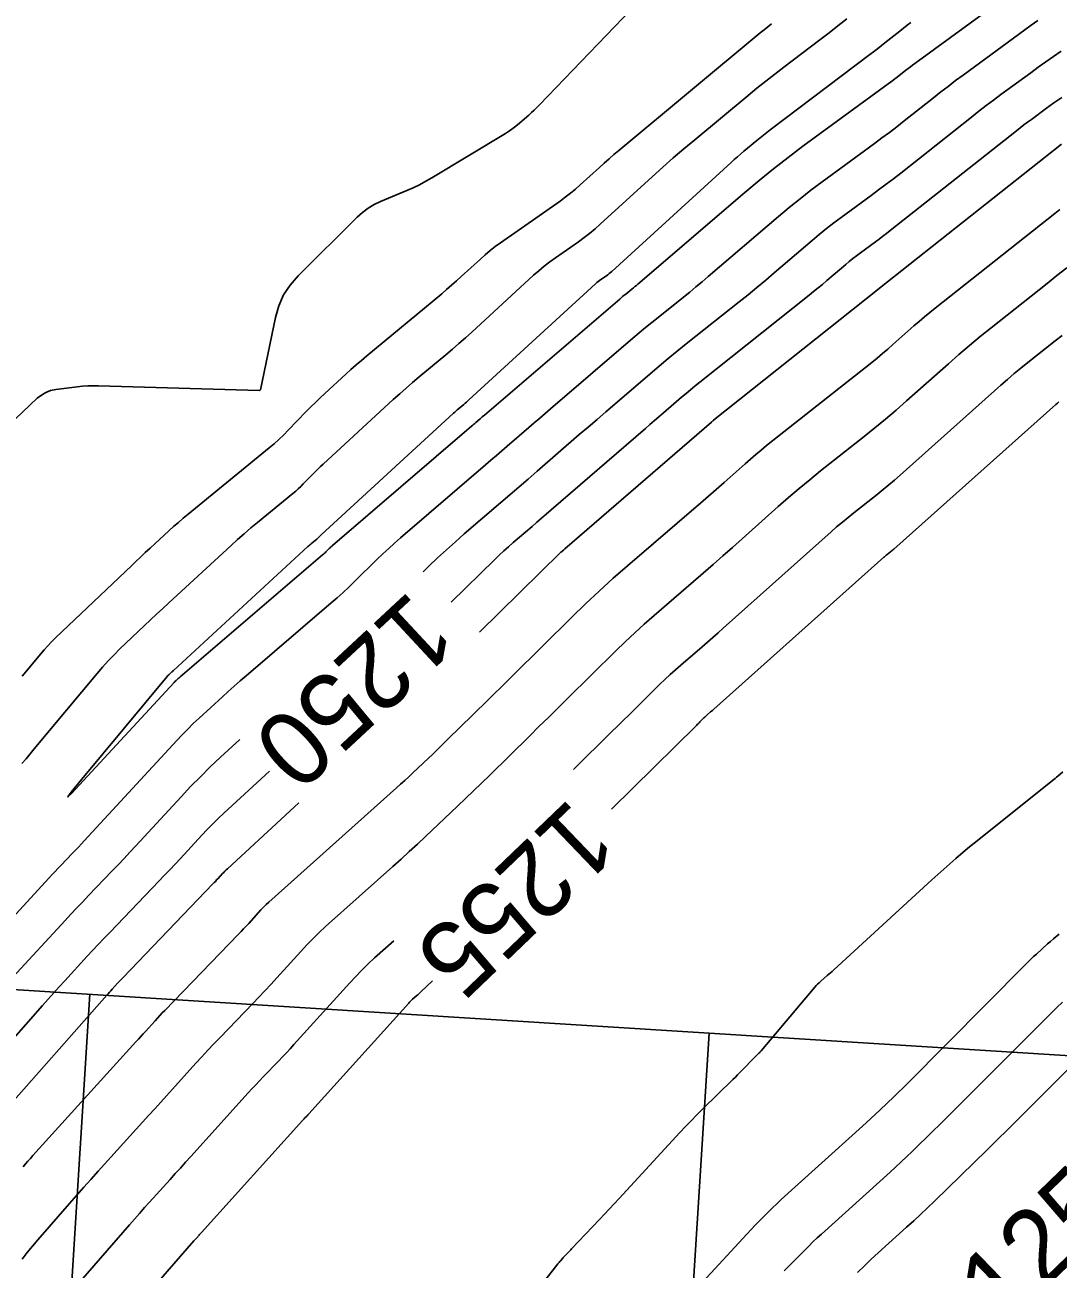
# Model space of a CAD drawing. Extents: x 658976 to 668726, y 639543 to 647196.
# Drawn here: x 662130.9 to 662214.1, y 642048.7 to 642148.9 of the extents above; entities that cross this region are included whole.
import ezdxf

# ---------------------------------------------------------------- set-up
doc = ezdxf.new("R2010")
doc.units = 0
for name, color, linetype in [('Ex_Contour Labels', 7, 'Continuous'), ('Ex_Major Contours', 7, 'Continuous'), ('Ex_Minor Contours', 7, 'Continuous'), ('R_Grid', 7, 'Continuous')]:
    doc.layers.add(name, color=color, linetype=linetype)

msp = doc.modelspace()

# ---------------------------------------------------------------- linework, layer by layer
at = {"layer": 'Ex_Major Contours'}
for points in [[(662122.54, 642109.99), (662131.89, 642118.86), (662132.22, 642119.12), (662132.57, 642119.33), (662132.96, 642119.48), (662133.37, 642119.56), (662135.09, 642119.78), (662135.52, 642119.82), (662135.96, 642119.85), (662136.39, 642119.86), (662136.82, 642119.86), (662149.77, 642119.47), (662149.77, 642119.47), (662149.78, 642119.47), (662149.79, 642119.48), (662149.79, 642119.48), (662149.82, 642119.5), (662149.83, 642119.51), (662149.83, 642119.51), (662149.85, 642119.53), (662149.85, 642119.53), (662149.85, 642119.54), (662149.86, 642119.54), (662149.86, 642119.55), (662151.08, 642125.37), (662151.34, 642126.31), (662151.73, 642127.18), (662152.25, 642127.98), (662152.9, 642128.72), (662157.67, 642133.45), (662158.09, 642133.83), (662158.54, 642134.17), (662159.03, 642134.46), (662159.54, 642134.7), (662161.65, 642135.58), (662162.17, 642135.81), (662162.68, 642136.06), (662163.19, 642136.33), (662163.68, 642136.61), (662169.61, 642140.19), (662169.86, 642140.35), (662170.11, 642140.52), (662170.34, 642140.7), (662170.57, 642140.89), (662171.48, 642141.67), (662171.7, 642141.87), (662171.92, 642142.07), (662172.14, 642142.28), (662172.35, 642142.49), (662182.43, 642152.98)], [(662214.43, 642143.08), (662214.11, 642142.87), (662213.8, 642142.65), (662213.5, 642142.43), (662213.19, 642142.21), (662211.98, 642141.32), (662211.68, 642141.1), (662211.38, 642140.87), (662211.08, 642140.64), (662210.78, 642140.41), (662200.6, 642132.36), (662200.31, 642132.13), (662200.01, 642131.9), (662199.71, 642131.68), (662199.41, 642131.45), (662198.2, 642130.57), (662197.9, 642130.34), (662197.6, 642130.11), (662197.31, 642129.88), (662197.02, 642129.64), (662195.5, 642128.33), (662195.15, 642128.03), (662194.8, 642127.74), (662194.44, 642127.45), (662194.08, 642127.16), (662185.28, 642120.16), (662184.9, 642119.86), (662184.53, 642119.55), (662184.16, 642119.25), (662183.79, 642118.94), (662182.34, 642117.68), (662181.97, 642117.37), (662181.61, 642117.06), (662181.25, 642116.74), (662180.88, 642116.43), (662173.28, 642109.86), (662172.9, 642109.53), (662172.52, 642109.2), (662172.14, 642108.87), (662171.76, 642108.54), (662170.23, 642107.23), (662169.85, 642106.9), (662169.48, 642106.57), (662169.11, 642106.22), (662168.75, 642105.88), (662165.24, 642102.44)], [(662214.2, 642118.57), (662214.08, 642118.47), (662213.96, 642118.36), (662200.89, 642106.7), (662200.82, 642106.64), (662200.76, 642106.59), (662200.69, 642106.53), (662200.63, 642106.48), (662200.36, 642106.27), (662200.29, 642106.21), (662200.22, 642106.16), (662200.16, 642106.1), (662200.1, 642106.05), (662186.41, 642093.83), (662186.34, 642093.77), (662186.28, 642093.71), (662186.21, 642093.65), (662186.14, 642093.59), (662185.87, 642093.36), (662185.8, 642093.3), (662185.73, 642093.24), (662185.67, 642093.18), (662185.6, 642093.11), (662185.28, 642092.8), (662185.21, 642092.73), (662185.14, 642092.65), (662185.06, 642092.58), (662184.99, 642092.51), (662178.15, 642085.77)], [(662150.6, 642088.83), (662146.93, 642085.45), (662146.47, 642085.02), (662146.02, 642084.58), (662145.57, 642084.13), (662145.14, 642083.67), (662143.42, 642081.8), (662142.99, 642081.34), (662142.56, 642080.88), (662142.12, 642080.42), (662141.68, 642079.96), (662137.75, 642075.86), (662137.29, 642075.38), (662136.83, 642074.89), (662136.37, 642074.41), (662135.92, 642073.92), (662134.11, 642071.95), (662133.65, 642071.46), (662133.21, 642070.96), (662132.76, 642070.46), (662132.32, 642069.96), (662126.9, 642063.83)], [(662172.06, 642046.85), (662173.84, 642049.15), (662173.89, 642049.21), (662173.93, 642049.26), (662173.98, 642049.32), (662174.03, 642049.38), (662174.22, 642049.6), (662174.27, 642049.66), (662174.32, 642049.72), (662174.37, 642049.77), (662174.42, 642049.82), (662174.69, 642050.09), (662174.75, 642050.15), (662174.81, 642050.21), (662174.87, 642050.27), (662174.93, 642050.34), (662177.18, 642052.72), (662177.58, 642053.14), (662177.97, 642053.56), (662178.37, 642053.98), (662178.76, 642054.4), (662183.66, 642059.72), (662184.11, 642060.2), (662184.56, 642060.67), (662185.02, 642061.14), (662185.49, 642061.6), (662187.94, 642064), (662188.13, 642064.18), (662188.31, 642064.36), (662188.49, 642064.55), (662188.67, 642064.73), (662189.65, 642065.74), (662189.7, 642065.78), (662189.74, 642065.83), (662189.79, 642065.87), (662189.84, 642065.92), (662190.02, 642066.1), (662190.07, 642066.15), (662190.11, 642066.19), (662190.16, 642066.24), (662190.2, 642066.29), (662194.53, 642071.42), (662194.64, 642071.55), (662194.76, 642071.67), (662194.89, 642071.79), (662195.02, 642071.91), (662195.54, 642072.36), (662195.67, 642072.47), (662195.8, 642072.59), (662195.93, 642072.7), (662196.06, 642072.82), (662203.97, 642080.07), (662204.92, 642080.93), (662205.89, 642081.78), (662206.87, 642082.61), (662207.87, 642083.42), (662213.69, 642088.07), (662213.79, 642088.16), (662213.9, 642088.24), (662214, 642088.33), (662214.1, 642088.41), (662214.52, 642088.76)], [(662163.72, 642071.93), (662162.79, 642071.05), (662162.71, 642070.97), (662162.62, 642070.89), (662162.54, 642070.82), (662162.46, 642070.75), (662162.13, 642070.45), (662162.05, 642070.37), (662161.97, 642070.3), (662161.89, 642070.22), (662161.82, 642070.14), (662153.77, 642061.23), (662153.73, 642061.19), (662153.69, 642061.14), (662153.65, 642061.1), (662153.6, 642061.05), (662153.43, 642060.87), (662153.38, 642060.82), (662153.34, 642060.78), (662153.3, 642060.73), (662153.26, 642060.69), (662145.13, 642051.68), (662145.07, 642051.62), (662145.02, 642051.57), (662144.97, 642051.51), (662144.92, 642051.45), (662144.71, 642051.22), (662144.66, 642051.17), (662144.61, 642051.11), (662144.56, 642051.05), (662144.51, 642050.99), (662134.13, 642039.07)]]:
    msp.add_lwpolyline(points, dxfattribs=at)
at = {"layer": 'Ex_Minor Contours'}
for points in [[(662211.51, 642152.35), (662202.59, 642145.82), (662202.41, 642145.69), (662202.23, 642145.55), (662202.05, 642145.41), (662201.87, 642145.28), (662201.17, 642144.72), (662200.99, 642144.58), (662200.81, 642144.44), (662200.63, 642144.31), (662200.45, 642144.17), (662193.58, 642139.15), (662192.39, 642138.25), (662191.21, 642137.34), (662190.05, 642136.4), (662188.9, 642135.44), (662180.28, 642128.05), (662180.16, 642127.95), (662180.04, 642127.85), (662179.92, 642127.75), (662179.79, 642127.65), (662179.3, 642127.25), (662179.18, 642127.16), (662179.05, 642127.06), (662178.93, 642126.95), (662178.81, 642126.85), (662167.92, 642117.5), (662167.83, 642117.43), (662167.74, 642117.35), (662167.66, 642117.28), (662167.57, 642117.21), (662167.23, 642116.91), (662167.14, 642116.83), (662167.06, 642116.76), (662166.97, 642116.69), (662166.88, 642116.61), (662155.68, 642107), (662155.61, 642106.94), (662155.54, 642106.88), (662155.48, 642106.81), (662155.41, 642106.75), (662155.14, 642106.49), (662155.08, 642106.42), (662155.01, 642106.36), (662154.94, 642106.3), (662154.87, 642106.24), (662143.4, 642096.43), (662143.36, 642096.39), (662143.32, 642096.35), (662143.28, 642096.32), (662143.23, 642096.28), (662143.07, 642096.13), (662143.03, 642096.09), (662142.99, 642096.05), (662142.95, 642096.01), (662142.91, 642095.97), (662135.61, 642088.06), (662134.68, 642087.06), (662134.35, 642086.75), (662134.62, 642087.13), (662135.48, 642088.18), (662142.35, 642096.44), (662142.39, 642096.49), (662142.43, 642096.53), (662142.47, 642096.57), (662142.51, 642096.62), (662142.68, 642096.78), (662142.73, 642096.82), (662142.77, 642096.86), (662142.81, 642096.9), (662142.86, 642096.94), (662153.69, 642106.91), (662153.77, 642106.98), (662153.85, 642107.05), (662153.93, 642107.12), (662154.01, 642107.18), (662154.42, 642107.52), (662154.45, 642107.55), (662154.48, 642107.58), (662154.51, 642107.61), (662154.54, 642107.64), (662154.66, 642107.75), (662154.69, 642107.78), (662154.71, 642107.81), (662154.74, 642107.84), (662154.77, 642107.87), (662165.42, 642117.65), (662165.52, 642117.74), (662165.62, 642117.83), (662165.73, 642117.92), (662165.83, 642118.01), (662166.25, 642118.36), (662166.36, 642118.45), (662166.46, 642118.54), (662166.56, 642118.63), (662166.66, 642118.72), (662176.87, 642128.08), (662176.97, 642128.17), (662177.08, 642128.25), (662177.19, 642128.34), (662177.3, 642128.42), (662177.75, 642128.73), (662177.86, 642128.81), (662177.96, 642128.9), (662178.07, 642128.98), (662178.17, 642129.08), (662187.78, 642137.85), (662188.03, 642138.08), (662188.29, 642138.3), (662188.55, 642138.53), (662188.81, 642138.75), (662189.87, 642139.62), (662190.13, 642139.84), (662190.4, 642140.05), (662190.67, 642140.27), (662190.94, 642140.47), (662198.97, 642146.54), (662199.27, 642146.77), (662199.58, 642147), (662199.88, 642147.24), (662200.17, 642147.48), (662201.37, 642148.43), (662201.67, 642148.67), (662201.97, 642148.9), (662202.27, 642149.13)], [(662212.49, 642149.27), (662211.97, 642148.9), (662211.45, 642148.52), (662206.49, 642144.89), (662205.88, 642144.44), (662205.28, 642143.98), (662204.69, 642143.53), (662204.09, 642143.06), (662201.73, 642141.19), (662201.14, 642140.73), (662200.54, 642140.27), (662199.94, 642139.82), (662199.33, 642139.37), (662195.12, 642136.29), (662194.22, 642135.62), (662193.34, 642134.93), (662192.47, 642134.23), (662191.61, 642133.5), (662185.95, 642128.66), (662185.46, 642128.23), (662184.95, 642127.82), (662184.45, 642127.4), (662183.94, 642127), (662181.9, 642125.37), (662181.39, 642124.96), (662180.88, 642124.55), (662180.38, 642124.13), (662179.88, 642123.71), (662173.24, 642118.01), (662172.8, 642117.63), (662172.37, 642117.25), (662171.93, 642116.88), (662171.49, 642116.5), (662169.75, 642114.99), (662169.31, 642114.62), (662168.88, 642114.24), (662168.44, 642113.86), (662168, 642113.49), (662161.15, 642107.61), (662160.67, 642107.19), (662160.2, 642106.76), (662159.73, 642106.33), (662159.27, 642105.89), (662157.44, 642104.1), (662156.98, 642103.65), (662156.52, 642103.22), (662156.04, 642102.79), (662155.56, 642102.37), (662148.71, 642096.51), (662148.23, 642096.1), (662147.75, 642095.68), (662147.28, 642095.25), (662146.81, 642094.82), (662144.93, 642093.1), (662144.46, 642092.66), (662144.01, 642092.21), (662143.56, 642091.76), (662143.13, 642091.3), (662135.67, 642083.21), (662135.44, 642082.96), (662135.2, 642082.71), (662134.97, 642082.46), (662134.73, 642082.22), (662133.79, 642081.23), (662133.55, 642080.98), (662133.32, 642080.74), (662133.08, 642080.49), (662132.85, 642080.24), (662124.78, 642071.47)], [(662130.64, 642089.43), (662130.98, 642089.82), (662131.31, 642090.21), (662131.64, 642090.61), (662136.71, 642096.7), (662137.15, 642097.21), (662137.6, 642097.71), (662138.07, 642098.2), (662138.55, 642098.67), (662140.51, 642100.54), (662141, 642101), (662141.5, 642101.47), (662141.99, 642101.93), (662142.49, 642102.39), (662147.51, 642107.01), (662148.03, 642107.48), (662148.56, 642107.95), (662149.1, 642108.41), (662149.64, 642108.86), (662152.49, 642111.2), (662152.71, 642111.38), (662152.92, 642111.57), (662153.13, 642111.76), (662153.32, 642111.96), (662154.11, 642112.77), (662154.31, 642112.97), (662154.51, 642113.17), (662154.71, 642113.37), (662154.92, 642113.56), (662160.57, 642118.76), (662161.09, 642119.22), (662161.61, 642119.68), (662162.13, 642120.14), (662162.66, 642120.58), (662164.8, 642122.36), (662165.33, 642122.8), (662165.86, 642123.26), (662166.38, 642123.72), (662166.89, 642124.18), (662171.88, 642128.76), (662172.31, 642129.13), (662172.74, 642129.49), (662173.18, 642129.84), (662173.64, 642130.17), (662175.49, 642131.47), (662175.95, 642131.8), (662176.39, 642132.14), (662176.83, 642132.5), (662177.25, 642132.88), (662181.44, 642136.7), (662182.28, 642137.46), (662183.13, 642138.21), (662183.99, 642138.95), (662184.86, 642139.68), (662189.16, 642143.25), (662189.87, 642143.83), (662190.58, 642144.41), (662191.3, 642144.97), (662192.03, 642145.53), (662194.95, 642147.73), (662195.68, 642148.29), (662196.4, 642148.85), (662197.12, 642149.41)], [(662130.66, 642096.47), (662130.96, 642096.82), (662132.14, 642098.24), (662132.44, 642098.59), (662132.75, 642098.93), (662133.06, 642099.26), (662133.39, 642099.58), (662139.47, 642105.37), (662139.84, 642105.72), (662140.22, 642106.08), (662140.59, 642106.43), (662140.97, 642106.78), (662142.49, 642108.18), (662142.87, 642108.52), (662143.26, 642108.86), (662143.65, 642109.2), (662144.05, 642109.53), (662150.57, 642114.87), (662150.97, 642115.2), (662151.36, 642115.55), (662151.74, 642115.91), (662152.11, 642116.28), (662153.56, 642117.79), (662153.93, 642118.16), (662154.3, 642118.53), (662154.68, 642118.9), (662155.06, 642119.25), (662156.75, 642120.8), (662157.16, 642121.18), (662157.58, 642121.55), (662158, 642121.91), (662158.43, 642122.27), (662164.47, 642127.28), (662164.87, 642127.62), (662165.27, 642127.96), (662165.66, 642128.31), (662166.05, 642128.66), (662167.59, 642130.07), (662167.98, 642130.42), (662168.38, 642130.75), (662168.79, 642131.07), (662169.22, 642131.38), (662174.01, 642134.74), (662174.43, 642135.05), (662174.84, 642135.37), (662175.24, 642135.7), (662175.63, 642136.04), (662177.18, 642137.45), (662177.56, 642137.8), (662177.96, 642138.15), (662178.35, 642138.49), (662178.75, 642138.82), (662190.14, 642148.28), (662190.44, 642148.53), (662190.75, 642148.78), (662191.05, 642149.02)], [(662214.38, 642146.8), (662213.77, 642146.38), (662213.15, 642145.96), (662212.54, 642145.52), (662211.94, 642145.08), (662209.53, 642143.32), (662208.93, 642142.88), (662208.33, 642142.43), (662207.74, 642141.97), (662207.15, 642141.51), (662201.45, 642137), (662200.86, 642136.54), (662200.27, 642136.09), (662199.67, 642135.64), (662199.07, 642135.19), (662196.66, 642133.43), (662196.06, 642132.98), (662195.47, 642132.52), (662194.89, 642132.05), (662194.32, 642131.57), (662191.27, 642128.96), (662190.58, 642128.37), (662189.87, 642127.78), (662189.16, 642127.2), (662188.45, 642126.63), (662184.17, 642123.23), (662183.44, 642122.64), (662182.71, 642122.05), (662181.99, 642121.44), (662181.27, 642120.83), (662178.41, 642118.38), (662177.7, 642117.77), (662176.99, 642117.16), (662176.28, 642116.54), (662175.56, 642115.93), (662172.16, 642112.99), (662171.43, 642112.35), (662170.7, 642111.72), (662169.96, 642111.09), (662169.23, 642110.46), (662166.29, 642107.94), (662165.57, 642107.3), (662164.85, 642106.66), (662164.14, 642106), (662163.44, 642105.33), (662162.98, 642104.88)], [(662214.41, 642139.31), (662199.75, 642127.72), (662199.74, 642127.71), (662199.73, 642127.7), (662199.72, 642127.69), (662199.72, 642127.69), (662186.38, 642117.09), (662186.36, 642117.07), (662186.35, 642117.06), (662186.33, 642117.05), (662186.32, 642117.04), (662186.24, 642116.97), (662186.22, 642116.95), (662186.2, 642116.94), (662174.4, 642106.73), (662174.37, 642106.71), (662174.34, 642106.68), (662174.31, 642106.66), (662174.28, 642106.63), (662174.17, 642106.53), (662174.14, 642106.5), (662174.11, 642106.48), (662174.08, 642106.45), (662174.05, 642106.43), (662167.51, 642100.01)], [(662214.26, 642134.06), (662213.86, 642133.75), (662204.22, 642126.12), (662203.79, 642125.77), (662203.36, 642125.41), (662202.93, 642125.05), (662202.51, 642124.68), (662200.83, 642123.18), (662200.41, 642122.81), (662199.99, 642122.45), (662199.56, 642122.09), (662199.12, 642121.74), (662190.65, 642115.05), (662190.21, 642114.69), (662189.77, 642114.33), (662189.34, 642113.96), (662188.92, 642113.59), (662187.23, 642112.08), (662186.81, 642111.71), (662186.38, 642111.33), (662185.96, 642110.96), (662185.53, 642110.59), (662179.44, 642105.36), (662178.29, 642104.36), (662177.16, 642103.33), (662176.05, 642102.29), (662174.95, 642101.23), (662167.78, 642094.15), (662167.4, 642093.78), (662167.03, 642093.42), (662166.66, 642093.05), (662166.29, 642092.68), (662164.68, 642091.1), (662164.36, 642090.79), (662164.05, 642090.48), (662163.73, 642090.18), (662163.41, 642089.88), (662162.13, 642088.67), (662161.81, 642088.37), (662161.49, 642088.07), (662161.16, 642087.77), (662160.84, 642087.48), (662150.55, 642078.28), (662150.34, 642078.08), (662150.12, 642077.87), (662149.91, 642077.66), (662149.71, 642077.44), (662148.92, 642076.56), (662148.72, 642076.34), (662148.51, 642076.12), (662148.31, 642075.91), (662148.11, 642075.69), (662142.16, 642069.56), (662141.96, 642069.35), (662141.77, 642069.14), (662141.57, 642068.93), (662141.38, 642068.72), (662140.61, 642067.87), (662140.42, 642067.66), (662140.23, 642067.45), (662140.04, 642067.24), (662139.84, 642067.03), (662131.53, 642057.86), (662131.33, 642057.63), (662131.13, 642057.41), (662130.94, 642057.19), (662130.74, 642056.96)], [(662214.84, 642129.36), (662214.04, 642128.74), (662213.25, 642128.11), (662208.73, 642124.53), (662207.85, 642123.83), (662206.99, 642123.11), (662206.13, 642122.38), (662205.29, 642121.64), (662201.92, 642118.64), (662201.08, 642117.9), (662200.23, 642117.18), (662199.37, 642116.47), (662198.5, 642115.77), (662195, 642113), (662194.13, 642112.3), (662193.27, 642111.59), (662192.42, 642110.87), (662191.59, 642110.13), (662187.91, 642106.85), (662187.13, 642106.16), (662186.34, 642105.46), (662185.55, 642104.78), (662184.76, 642104.09), (662181.58, 642101.36), (662180.79, 642100.67), (662180.02, 642099.97), (662179.25, 642099.25), (662178.5, 642098.52), (662174.57, 642094.65), (662173.82, 642093.9), (662173.07, 642093.16), (662172.31, 642092.42), (662171.56, 642091.68), (662168.31, 642088.48), (662167.67, 642087.85), (662167.04, 642087.24), (662166.39, 642086.62), (662165.75, 642086.01), (662163.16, 642083.56), (662162.51, 642082.95), (662161.86, 642082.35), (662161.2, 642081.75), (662160.54, 642081.15), (662155.12, 642076.31), (662154.6, 642075.82), (662154.09, 642075.33), (662153.59, 642074.82), (662153.11, 642074.3), (662151.2, 642072.18), (662150.72, 642071.66), (662150.23, 642071.14), (662149.74, 642070.62), (662149.25, 642070.1), (662146.61, 642067.37), (662146.12, 642066.86), (662145.63, 642066.35), (662145.15, 642065.83), (662144.67, 642065.31), (662142.78, 642063.21), (662142.3, 642062.68), (662141.83, 642062.16), (662141.35, 642061.63), (662140.88, 642061.11), (662136.79, 642056.6), (662136.21, 642055.95), (662135.63, 642055.31), (662135.05, 642054.65), (662134.48, 642054), (662131.93, 642051.07), (662131.5, 642050.57), (662131.08, 642050.05), (662130.67, 642049.53)], [(662214.46, 642123.92), (662213.91, 642123.49), (662211.69, 642121.73), (662211.14, 642121.29), (662210.6, 642120.84), (662210.06, 642120.38), (662209.53, 642119.92), (662201.4, 642112.67), (662200.95, 642112.27), (662200.49, 642111.88), (662200.03, 642111.5), (662199.56, 642111.12), (662197.68, 642109.63), (662197.21, 642109.26), (662196.75, 642108.88), (662196.29, 642108.49), (662195.84, 642108.09), (662187.16, 642100.34), (662186.74, 642099.96), (662186.31, 642099.59), (662185.88, 642099.21), (662185.45, 642098.84), (662183.73, 642097.36), (662183.3, 642096.98), (662182.88, 642096.6), (662182.46, 642096.21), (662182.05, 642095.82), (662180.04, 642093.83), (662179.57, 642093.37), (662179.1, 642092.91), (662178.63, 642092.44), (662178.16, 642091.98), (662175.09, 642088.96)], [(662148.22, 642091.38), (662146.65, 642089.94), (662145.83, 642089.17), (662145.03, 642088.38), (662144.24, 642087.58), (662143.47, 642086.76), (662139.82, 642082.8), (662139.35, 642082.3), (662138.88, 642081.79), (662138.41, 642081.29), (662137.93, 642080.8), (662136.02, 642078.81), (662135.55, 642078.31), (662135.07, 642077.81), (662134.6, 642077.31), (662134.14, 642076.81), (662129.92, 642072.23)], [(662152.97, 642086.27), (662147.21, 642080.97), (662147.1, 642080.87), (662147, 642080.78), (662146.91, 642080.67), (662146.81, 642080.57), (662146.43, 642080.16), (662146.33, 642080.06), (662146.24, 642079.95), (662146.14, 642079.85), (662146.04, 642079.75), (662138.81, 642072.21), (662138.69, 642072.1), (662138.58, 642071.98), (662138.47, 642071.86), (662138.36, 642071.74), (662137.92, 642071.26), (662137.81, 642071.14), (662137.7, 642071.02), (662137.59, 642070.9), (662137.48, 642070.78), (662129.2, 642061.4)], [(662183.89, 642045.95), (662188.73, 642051.19), (662189.74, 642052.26), (662190.77, 642053.3), (662191.83, 642054.32), (662192.91, 642055.32), (662197.55, 642059.47), (662198.68, 642060.5), (662199.8, 642061.54), (662200.9, 642062.6), (662201.99, 642063.68), (662211.5, 642073.25), (662211.71, 642073.47), (662211.93, 642073.68), (662212.15, 642073.89), (662212.38, 642074.09), (662213.29, 642074.91), (662213.52, 642075.11), (662213.75, 642075.31), (662213.99, 642075.5), (662214.23, 642075.69)], [(662160.62, 642075.16), (662159.07, 642073.78), (662158.55, 642073.3), (662158.04, 642072.8), (662157.54, 642072.3), (662157.06, 642071.78), (662152.56, 642066.8), (662152.26, 642066.47), (662151.96, 642066.14), (662151.65, 642065.81), (662151.34, 642065.49), (662150.1, 642064.21), (662149.79, 642063.89), (662149.49, 642063.56), (662149.18, 642063.24), (662148.88, 642062.91), (662144.25, 642057.78), (662143.84, 642057.32), (662143.42, 642056.86), (662143.01, 642056.41), (662142.6, 642055.95), (662140.94, 642054.12), (662140.53, 642053.67), (662140.12, 642053.21), (662139.71, 642052.75), (662139.31, 642052.28), (662133.03, 642045.07)], [(662192.07, 642048.59), (662192.4, 642048.92), (662193.72, 642050.25), (662194.05, 642050.58), (662194.38, 642050.91), (662194.73, 642051.23), (662195.07, 642051.54), (662200.6, 642056.53), (662201.04, 642056.94), (662201.49, 642057.35), (662201.93, 642057.77), (662202.37, 642058.19), (662204.1, 642059.89), (662204.54, 642060.31), (662204.97, 642060.74), (662205.4, 642061.16), (662205.83, 642061.59), (662214.03, 642069.78), (662214.48, 642070.22)], [(662197.98, 642048.45), (662198.53, 642048.99), (662199.08, 642049.51), (662199.65, 642050.03), (662201.93, 642052.09), (662202.5, 642052.6), (662203.06, 642053.13), (662203.62, 642053.65), (662204.17, 642054.19), (662208.42, 642058.34), (662209.25, 642059.15), (662210.07, 642059.95), (662210.89, 642060.77), (662211.7, 642061.58), (662214.97, 642064.84)]]:
    msp.add_lwpolyline(points, dxfattribs=at)
at = {"layer": 'R_Grid'}
for p, q in [((661637.1, 642102.2), (663134.15, 642008.18)), ((662120.45, 641821.35), (662136.12, 642070.86)), ((662170.35, 641818.21), (662186.02, 642067.72))]:
    msp.add_line(p, q, dxfattribs=at)

# ---------------------------------------------------------------- texts
at = {"layer": 'Ex_Contour Labels'}
for s, rotation, p in [('1250', 222.9136, (662161.98, 642103.51)), ('1255', 223.814, (662174.87, 642086.79)), ('1250', 44.0614, (662209.74, 642043.91))]:
    msp.add_text(s, height=6, rotation=rotation, dxfattribs=at).set_placement(p)

doc.saveas('drawing.dxf')
